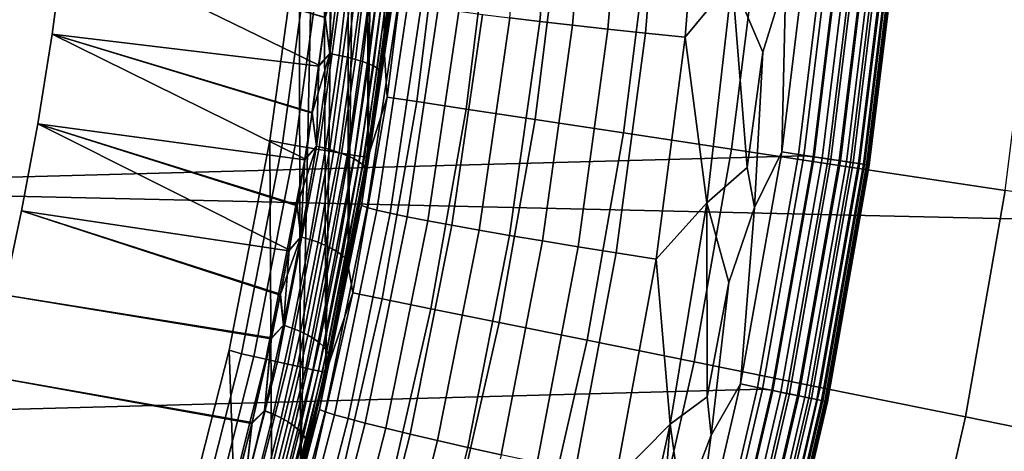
# Model space of a CAD drawing. Header units: metres. Extents: x -28 to 70, y -218 to 28.
# Tile 297 of 463: x 10.78 to 13.76, y -2.86 to -1.56. Entities that reach past the tile are written whole.
import ezdxf

# ---------------------------------------------------------------- set-up
doc = ezdxf.new("R2010")
doc.units = ezdxf.units.M
doc.layers.add('solid_10_261_432_XXX', color=7, linetype='CONTINUOUS')

msp = doc.modelspace()

# ---------------------------------------------------------------- linework, layer by layer
at = {"layer": 'solid_10_261_432_XXX'}
for points in [[(11.7774, 2.300608, 194), (11.709555, -2.624184, 194), (11.7, 0, 194), (11.709555, 2.624184, 194)], [(11.7774, -2.300608, 194), (11.709555, -2.624184, 194), (11.7774, 2.300608, 194)], [(11.7774, -2.300608, 194), (11.7774, 2.300608, 194), (11.836341, 1.975086, 194)], [(11.836341, -1.975086, 194), (11.7774, -2.300608, 194), (11.836341, 1.975086, 194)], [(11.836341, -1.975086, 194), (11.836341, 1.975086, 194), (11.886267, 1.648235, 194)], [(11.886267, -1.648235, 194), (11.836341, -1.975086, 194), (11.886267, 1.648235, 194)], [(11.886267, -1.648235, 194), (11.886267, 1.648235, 194), (11.927167, 1.320114, 194)], [(11.927167, -1.320114, 194), (11.886267, -1.648235, 194), (11.927167, 1.320114, 194)], [(27.389296, -2.465067, -5), (-27.472309, -1.233766, -5), (-27.5, 0, -5), (27.472309, -1.233766, -5)], [(11.709555, -2.624184, 194), (11.632813, -2.945785, 194), (11.68234, -0.642568, 194), (11.7, 0, 194)], [(13.288708, -0.547936, 235.5), (-13.240109, -1.26075, 235.5), (-13.153289, -1.970026, 235.5), (13.2401, -1.260852, 235.5)], [(11.632813, -2.945785, 194), (11.629267, -1.284557, 194), (11.68234, -0.642568, 194)], [(12.413729, -0.914616, 225.122589), (12.356034, -1.564387, 225.121216), (12.265185, -1.553537, 225.021393), (12.323902, -0.908615, 225.024368)], [(12.511786, -0.920704, 225.212601), (12.455234, -1.575768, 225.212692), (12.356034, -1.564387, 225.121216), (12.413729, -0.914616, 225.122589)], [(12.617329, -0.926831, 225.293686), (12.562026, -1.587592, 225.295105), (12.455234, -1.575768, 225.212692), (12.511786, -0.920704, 225.212601)], [(12.72955, -0.932951, 225.365265), (12.675597, -1.599769, 225.367844), (12.562026, -1.587592, 225.295105), (12.617329, -0.926831, 225.293686)], [(12.847596, -0.939017, 225.426758), (12.79508, -1.612206, 225.430328), (12.675597, -1.599769, 225.367844), (12.72955, -0.932951, 225.365265)], [(12.936975, -1.440118, 225.480896), (12.79508, -1.612206, 225.430328), (12.847596, -0.939017, 225.426758)], [(11.895224, -1.792916, 179.490997), (11.969806, -1.19776, 179.490997), (11.927168, -1.320099, 181), (11.886265, -1.648243, 181)], [(11.984361, -1.806352, 177.966064), (12.059503, -1.206735, 177.966064), (11.969806, -1.19776, 179.490997), (11.895224, -1.792916, 179.490997)], [(12.133247, -1.828793, 176.445908), (12.209322, -1.221727, 176.445908), (12.059503, -1.206735, 177.966064), (11.984361, -1.806352, 177.966064)], [(27.251122, -3.691395, -5), (-27.389296, -2.465067, -5), (-27.472309, -1.233766, -5), (27.389296, -2.465067, -5)], [(12.341647, -1.860204, 174.932922), (12.419029, -1.242711, 174.932922), (12.209322, -1.221727, 176.445908), (12.133247, -1.828793, 176.445908)], [(12.609233, -1.900536, 173.429489), (12.688293, -1.269655, 173.429489), (12.419029, -1.242711, 174.932922), (12.341647, -1.860204, 174.932922)], [(13.2401, -1.260852, 235.5), (-13.153289, -1.970026, 235.5), (-13.028501, -2.673606, 235.5), (13.153274, -1.970128, 235.5)], [(12.935584, -1.949726, 171.937958), (13.016689, -1.302516, 171.937958), (12.688293, -1.269655, 173.429489), (12.609233, -1.900536, 173.429489)], [(13.09933, -1.43242, 225.532532), (13.173091, -1.252722, 225.557358), (13.086805, -1.958355, 225.557358)], [(13.224568, -1.257617, 225.588638), (13.137946, -1.966007, 225.588638), (13.086805, -1.958355, 225.557358), (13.173091, -1.252722, 225.557358)], [(13.271911, -1.262119, 225.625946), (13.184978, -1.973045, 225.625946), (13.137946, -1.966007, 225.588638), (13.224568, -1.257617, 225.588638)], [(13.268555, -1.2618, 235.497971), (13.2401, -1.260852, 235.5), (13.153274, -1.970128, 235.5), (13.181646, -1.972546, 235.497971)], [(13.209251, -1.976677, 235.491898), (13.296342, -1.264442, 235.491898), (13.268555, -1.2618, 235.497971), (13.181646, -1.972546, 235.497971)], [(13.314427, -1.266162, 225.668716), (13.227216, -1.979365, 225.668716), (13.184978, -1.973045, 225.625946), (13.271911, -1.262119, 225.625946)], [(13.296342, -1.264442, 235.491898), (13.209251, -1.976677, 235.491898), (13.235721, -1.980638, 235.481918), (13.322985, -1.266976, 235.481918)], [(13.351496, -1.269687, 225.716309), (13.264043, -1.984876, 225.716309), (13.227216, -1.979365, 225.668716), (13.314427, -1.266162, 225.668716)], [(13.322985, -1.266976, 235.481918), (13.235721, -1.980638, 235.481918), (13.260512, -1.984348, 235.468231), (13.34794, -1.269349, 235.468231)], [(13.34794, -1.269349, 235.468231), (13.260512, -1.984348, 235.468231), (13.283123, -1.987731, 235.451111), (13.3707, -1.271513, 235.451111)], [(13.382576, -1.272643, 225.768066), (13.294919, -1.989497, 225.768066), (13.264043, -1.984876, 225.716309), (13.351496, -1.269687, 225.716309)], [(13.3707, -1.271513, 235.451111), (13.283123, -1.987731, 235.451111), (13.30309, -1.990719, 235.430893), (13.3908, -1.273425, 235.430893)], [(13.407213, -1.274986, 225.823212), (13.319395, -1.993159, 225.823212), (13.294919, -1.989497, 225.768066), (13.382576, -1.272643, 225.768066)], [(13.3908, -1.273425, 235.430893), (13.30309, -1.990719, 235.430893), (13.320006, -1.993251, 235.40802), (13.407827, -1.275044, 235.40802)], [(13.425048, -1.276682, 225.880936), (13.337112, -1.995811, 225.880936), (13.319395, -1.993159, 225.823212), (13.407213, -1.274986, 225.823212)], [(13.407827, -1.275044, 235.40802), (13.320006, -1.993251, 235.40802), (13.333528, -1.995274, 235.382935), (13.421438, -1.276338, 235.38295)], [(13.421438, -1.276338, 235.38295), (13.333528, -1.995274, 235.382935), (13.343377, -1.996748, 235.356171), (13.431354, -1.277281, 235.356171)], [(13.435818, -1.277706, 225.940384), (13.347812, -1.997412, 225.940384), (13.337112, -1.995811, 225.880936), (13.425048, -1.276682, 225.880936)], [(13.431354, -1.277281, 235.356171), (13.343377, -1.996748, 235.356171), (13.349355, -1.997643, 235.328247), (13.437371, -1.277853, 235.328262)], [(13.347812, -1.997412, 225.940384), (13.435818, -1.277706, 225.940384), (13.439367, -1.278044, 226), (13.351338, -1.99794, 226)], [(13.437371, -1.277853, 235.328262), (13.349355, -1.997643, 235.328247), (13.351338, -1.99794, 235.300003), (13.439367, -1.278044, 235.300003)], [(13.439367, -1.278044, 235.300003), (13.351338, -1.99794, 235.300003), (13.351338, -1.99794, 226), (13.439367, -1.278044, 226)], [(11.629267, -1.284557, 194), (11.540821, -1.923384, 194), (11.579051, -1.932202, 193.997437), (11.667909, -1.291404, 193.997437)], [(11.632813, -2.945785, 194), (11.547218, -3.265219, 194), (11.540821, -1.923384, 194), (11.629267, -1.284557, 194)], [(11.617051, -1.938543, 193.989761), (11.706202, -1.295642, 193.989761), (11.667909, -1.291404, 193.997437), (11.579051, -1.932202, 193.997437)], [(11.653738, -1.944665, 193.977127), (11.743169, -1.299734, 193.977127), (11.706202, -1.295642, 193.989761), (11.617051, -1.938543, 193.989761)], [(11.688482, -1.950463, 193.959747), (11.77818, -1.303609, 193.959747), (11.743169, -1.299734, 193.977127), (11.653738, -1.944665, 193.977127)], [(11.720688, -1.955837, 193.937912), (11.810633, -1.307201, 193.937912), (11.77818, -1.303609, 193.959747), (11.688482, -1.950463, 193.959747)], [(11.749803, -1.960695, 193.911987), (11.839972, -1.310448, 193.911987), (11.810633, -1.307201, 193.937912), (11.720688, -1.955837, 193.937912)], [(13.320186, -2.007695, 170.460709), (13.403703, -1.341243, 170.460709), (13.016689, -1.302516, 171.937958), (12.935584, -1.949726, 171.937958)], [(12.936975, -1.440118, 225.480896), (13.067022, -1.307724, 225.517822), (13.09933, -1.43242, 225.532532), (13.029618, -1.657104, 225.518448)], [(10.882676, -1.602313, 209.395615), (10.920201, -1.32257, 209.33255), (10.920201, -1.322573, 217.66745), (10.882675, -1.602318, 217.604385)], [(11.688976, -1.696111, 217.664703), (11.668664, -1.838755, 217.634262), (10.882675, -1.602318, 217.604385), (10.920201, -1.322573, 217.66745)], [(11.707277, -1.55394, 209.30983), (10.920201, -1.32257, 209.33255), (10.882676, -1.602313, 209.395615), (11.688637, -1.698879, 209.335846)], [(11.707601, -1.55144, 217.690567), (11.688976, -1.696111, 217.664703), (10.920201, -1.322573, 217.66745)], [(11.775329, -1.964955, 193.882446), (11.865693, -1.313295, 193.882446), (11.839972, -1.310448, 193.911987), (11.749803, -1.960695, 193.911987)], [(11.796827, -1.968542, 193.849762), (11.887356, -1.315692, 193.849762), (11.865693, -1.313295, 193.882446), (11.775329, -1.964955, 193.882446)], [(11.81393, -1.971396, 193.814514), (11.90459, -1.3176, 193.814514), (11.887356, -1.315692, 193.849762), (11.796827, -1.968542, 193.849762)], [(11.826343, -1.973468, 193.777298), (11.917099, -1.318984, 193.777298), (11.90459, -1.3176, 193.814514), (11.81393, -1.971396, 193.814514)], [(11.833855, -1.974721, 193.73877), (11.924668, -1.319822, 193.73877), (11.917099, -1.318984, 193.777298), (11.826343, -1.973468, 193.777298)], [(11.924668, -1.319822, 193.73877), (11.833855, -1.974721, 193.73877), (11.836336, -1.975134, 193.699997), (11.927168, -1.320098, 193.699997)], [(11.886265, -1.648243, 181), (11.927168, -1.320099, 181), (11.927168, -1.320098, 193.699997), (11.836336, -1.975134, 193.699997)], [(11.912399, -1.447324, 209.089279), (11.892694, -1.601191, 209.111084), (11.886267, -1.648235, 194), (11.927167, -1.320114, 194)], [(13.762432, -2.074353, 169.000046), (13.848722, -1.385774, 169.000046), (13.403703, -1.341243, 170.460709), (13.320186, -2.007695, 170.460709)], [(11.755816, -1.377604, 209.281219), (11.707277, -1.55394, 209.30983), (11.722226, -1.661431, 209.324219)], [(11.722214, -1.661356, 217.675766), (11.724437, -1.40481, 217.711838), (11.755882, -1.377595, 217.718842)], [(11.722214, -1.661356, 217.675766), (11.755882, -1.377595, 217.718842), (11.783523, -1.381773, 217.726074), (11.749549, -1.666734, 217.683334)], [(11.755816, -1.377604, 209.281219), (11.722226, -1.661431, 209.324219), (11.749562, -1.666811, 209.31665), (11.783455, -1.381783, 209.274002)], [(11.749549, -1.666734, 217.683334), (11.783523, -1.381773, 217.726074), (11.809777, -1.386265, 217.737213), (11.775397, -1.672622, 217.694778)], [(11.783455, -1.381783, 209.274002), (11.749562, -1.666811, 209.31665), (11.775412, -1.672701, 209.305206), (11.809709, -1.386276, 209.262848)], [(11.775397, -1.672622, 217.694778), (11.809777, -1.386265, 217.737213), (11.834098, -1.390977, 217.752045), (11.799218, -1.678896, 217.709839)], [(11.809709, -1.386276, 209.262848), (11.775412, -1.672701, 209.305206), (11.799233, -1.678976, 209.290146), (11.834028, -1.390989, 209.248016)], [(11.799218, -1.678896, 217.709839), (11.834098, -1.390977, 217.752045), (11.855979, -1.395811, 217.770248), (11.820517, -1.685426, 217.72821)], [(11.834028, -1.390989, 209.248016), (11.799233, -1.678976, 209.290146), (11.820533, -1.685507, 209.27179), (11.855908, -1.395824, 209.229813)], [(11.820517, -1.685426, 217.72821), (11.855979, -1.395811, 217.770248), (11.874964, -1.400666, 217.791458), (11.838849, -1.692075, 217.749496)], [(11.855908, -1.395824, 209.229813), (11.820533, -1.685507, 209.27179), (11.838865, -1.692157, 209.250488), (11.874892, -1.40068, 209.208618)], [(11.722214, -1.661356, 217.675766), (11.707601, -1.55144, 217.690567), (11.724437, -1.40481, 217.711838)], [(11.838849, -1.692075, 217.749496), (11.874964, -1.400666, 217.791458), (11.890656, -1.405441, 217.815216), (11.853831, -1.698705, 217.77327)], [(11.874892, -1.40068, 209.208618), (11.838865, -1.692157, 209.250488), (11.853848, -1.698788, 209.226715), (11.890585, -1.405456, 209.184845)], [(11.853831, -1.698705, 217.77327), (11.890656, -1.405441, 217.815216), (11.902731, -1.410037, 217.841034), (11.865153, -1.705177, 217.799026)], [(11.890585, -1.405456, 209.184845), (11.853848, -1.698788, 209.226715), (11.86517, -1.705261, 209.200958), (11.902658, -1.410052, 209.159027)], [(11.865153, -1.705177, 217.799026), (11.902731, -1.410037, 217.841034), (11.910934, -1.414358, 217.868378), (11.872578, -1.711358, 217.826233)], [(11.902658, -1.410052, 209.159027), (11.86517, -1.705261, 209.200958), (11.872596, -1.711442, 209.173752), (11.910861, -1.414374, 209.131683)], [(11.872578, -1.711358, 217.826233), (11.910934, -1.414358, 217.868378), (11.915096, -1.418314, 217.896683), (11.875951, -1.717117, 217.854324)], [(11.910861, -1.414374, 209.131683), (11.872596, -1.711442, 209.173752), (11.875968, -1.717202, 209.14566), (11.915023, -1.418329, 209.103394)], [(11.875951, -1.717117, 217.854324), (11.915096, -1.418314, 217.896683), (11.893237, -1.597156, 217.889572)], [(11.915023, -1.418329, 209.103394), (11.875968, -1.717202, 209.14566), (11.912399, -1.447324, 209.089279)], [(11.915096, -1.418314, 217.896683), (11.912862, -1.443512, 217.91127), (11.893237, -1.597156, 217.889572)], [(11.912862, -1.443512, 217.91127), (11.899628, -1.548827, 224.022293), (11.852671, -1.87462, 224.012482), (11.893237, -1.597156, 217.889572)], [(11.875968, -1.717202, 209.14566), (11.892694, -1.601191, 209.111084), (11.912399, -1.447324, 209.089279)], [(12.936975, -1.440118, 225.480896), (12.860824, -2.111989, 225.485397), (12.79508, -1.612206, 225.430328)], [(12.936975, -1.440118, 225.480896), (12.982845, -2.005384, 225.519089), (12.860824, -2.111989, 225.485397)], [(12.936975, -1.440118, 225.480896), (13.029618, -1.657104, 225.518448), (12.982845, -2.005384, 225.519089)], [(13.029618, -1.657104, 225.518448), (13.09933, -1.43242, 225.532532), (13.086805, -1.958355, 225.557358), (13.004814, -2.125814, 225.532532)], [(11.911986, -1.498719, 224.159042), (11.817307, -2.120159, 224.142487), (11.852671, -1.87462, 224.012482), (11.899628, -1.548827, 224.022293)], [(11.929152, -1.503842, 224.293259), (11.834461, -2.126216, 224.278854), (11.817307, -2.120159, 224.142487), (11.911986, -1.498719, 224.159042)], [(11.957922, -1.509958, 224.425446), (11.863335, -2.1339, 224.413147), (11.834461, -2.126216, 224.278854), (11.929152, -1.503842, 224.293259)], [(11.998078, -1.517018, 224.554581), (11.903709, -2.143153, 224.544342), (11.863335, -2.1339, 224.413147), (11.957922, -1.509958, 224.425446)], [(12.049314, -1.52497, 224.679672), (11.955276, -2.153904, 224.671432), (11.903709, -2.143153, 224.544342), (11.998078, -1.517018, 224.554581)], [(12.111238, -1.533753, 224.799774), (12.017643, -2.166071, 224.793457), (11.955276, -2.153904, 224.671432), (12.049314, -1.52497, 224.679672)], [(12.183378, -1.5433, 224.913971), (12.090334, -2.179561, 224.909485), (12.017643, -2.166071, 224.793457), (12.111238, -1.533753, 224.799774)], [(12.265185, -1.553537, 225.021393), (12.172794, -2.194271, 225.018616), (12.090334, -2.179561, 224.909485), (12.183378, -1.5433, 224.913971)], [(11.722226, -1.661431, 209.324219), (11.707277, -1.55394, 209.30983), (11.688637, -1.698879, 209.335846)], [(11.722214, -1.661356, 217.675766), (11.688976, -1.696111, 217.664703), (11.707601, -1.55144, 217.690567)], [(12.356034, -1.564387, 225.121216), (12.264395, -2.21009, 225.120041), (12.172794, -2.194271, 225.018616), (12.265185, -1.553537, 225.021393)], [(12.455234, -1.575768, 225.212692), (12.364438, -2.226897, 225.212967), (12.264395, -2.21009, 225.120041), (12.356034, -1.564387, 225.121216)], [(12.562026, -1.587592, 225.295105), (12.47216, -2.244562, 225.296692), (12.364438, -2.226897, 225.212967), (12.455234, -1.575768, 225.212692)], [(10.839271, -1.873548, 209.475891), (10.882676, -1.602313, 209.395615), (10.882675, -1.602318, 217.604385), (10.83927, -1.873553, 217.524109)], [(11.646774, -1.979318, 217.599289), (11.623394, -2.117714, 217.559845), (10.83927, -1.873553, 217.524109), (10.882675, -1.602318, 217.604385)], [(11.668279, -1.841698, 209.366409), (10.882676, -1.602313, 209.395615), (10.839271, -1.873548, 209.475891), (11.646328, -1.982356, 209.401505)], [(11.668664, -1.838755, 217.634262), (11.646774, -1.979318, 217.599289), (10.882675, -1.602318, 217.604385)], [(11.668279, -1.841698, 209.366409), (11.688637, -1.698879, 209.335846), (10.882676, -1.602313, 209.395615)], [(11.875951, -1.717117, 217.854324), (11.893237, -1.597156, 217.889572), (11.852671, -1.87462, 224.012482), (11.871863, -1.748958, 217.863083)], [(11.875968, -1.717202, 209.14566), (11.871261, -1.753047, 209.137665), (11.886267, -1.648235, 194), (11.892694, -1.601191, 209.111084)], [(12.675597, -1.599769, 225.367844), (12.58674, -2.262953, 225.37059), (12.47216, -2.244562, 225.296692), (12.562026, -1.587592, 225.295105)], [(12.79508, -1.612206, 225.430328), (12.707304, -2.281928, 225.434082), (12.58674, -2.262953, 225.37059), (12.675597, -1.599769, 225.367844)], [(12.860824, -2.111989, 225.485397), (12.707304, -2.281928, 225.434082), (12.79508, -1.612206, 225.430328)], [(11.722226, -1.661431, 209.324219), (11.688637, -1.698879, 209.335846), (11.668279, -1.841698, 209.366409)], [(11.722226, -1.661431, 209.324219), (11.668279, -1.841698, 209.366409), (11.681644, -1.940835, 209.385391)], [(11.681611, -1.940724, 217.614594), (11.688976, -1.696111, 217.664703), (11.722214, -1.661356, 217.675766)], [(11.681611, -1.940724, 217.614594), (11.722214, -1.661356, 217.675766), (11.749549, -1.666734, 217.683334), (11.708612, -1.947323, 217.622391)], [(11.722226, -1.661431, 209.324219), (11.681644, -1.940835, 209.385391), (11.708647, -1.947435, 209.377579), (11.749562, -1.666811, 209.31665)], [(11.836335, -1.975135, 181), (11.886265, -1.648243, 181), (11.836336, -1.975134, 193.699997)], [(11.895224, -1.792916, 179.490997), (11.886265, -1.648243, 181), (11.836335, -1.975135, 181)], [(11.871261, -1.753047, 209.137665), (11.848186, -1.902762, 209.168961), (11.836341, -1.975086, 194), (11.886267, -1.648235, 194)], [(12.982845, -2.005384, 225.519089), (13.029618, -1.657104, 225.518448), (13.004814, -2.125814, 225.532532)], [(11.708612, -1.947323, 217.622391), (11.749549, -1.666734, 217.683334), (11.775397, -1.672622, 217.694778), (11.734026, -1.954624, 217.633987)], [(11.749562, -1.666811, 209.31665), (11.708647, -1.947435, 209.377579), (11.734061, -1.954737, 209.365997), (11.775412, -1.672701, 209.305206)], [(11.734026, -1.954624, 217.633987), (11.775397, -1.672622, 217.694778), (11.799218, -1.678896, 217.709839), (11.757322, -1.962475, 217.649124)], [(11.775412, -1.672701, 209.305206), (11.734061, -1.954737, 209.365997), (11.757359, -1.962589, 209.350861), (11.799233, -1.678976, 209.290146)], [(11.757322, -1.962475, 217.649124), (11.799218, -1.678896, 217.709839), (11.820517, -1.685426, 217.72821), (11.778016, -1.970713, 217.667496)], [(11.799233, -1.678976, 209.290146), (11.757359, -1.962589, 209.350861), (11.778053, -1.970828, 209.332489), (11.820533, -1.685507, 209.27179)], [(11.778016, -1.970713, 217.667496), (11.820517, -1.685426, 217.72821), (11.838849, -1.692075, 217.749496), (11.795674, -1.979166, 217.688705)], [(11.820533, -1.685507, 209.27179), (11.778053, -1.970828, 209.332489), (11.795712, -1.979282, 209.311264), (11.838865, -1.692157, 209.250488)], [(11.795674, -1.979166, 217.688705), (11.838849, -1.692075, 217.749496), (11.853831, -1.698705, 217.77327), (11.809932, -1.987657, 217.712341)], [(11.838865, -1.692157, 209.250488), (11.795712, -1.979282, 209.311264), (11.80997, -1.987774, 209.287643), (11.853848, -1.698788, 209.226715)], [(11.681611, -1.940724, 217.614594), (11.668664, -1.838755, 217.634262), (11.688976, -1.696111, 217.664703)], [(11.809932, -1.987657, 217.712341), (11.853831, -1.698705, 217.77327), (11.865153, -1.705177, 217.799026), (11.820489, -1.99601, 217.737885)], [(11.853848, -1.698788, 209.226715), (11.80997, -1.987774, 209.287643), (11.820528, -1.996127, 209.2621), (11.86517, -1.705261, 209.200958)], [(11.820489, -1.99601, 217.737885), (11.865153, -1.705177, 217.799026), (11.872578, -1.711358, 217.826233), (11.827127, -2.00405, 217.764801)], [(11.86517, -1.705261, 209.200958), (11.820528, -1.996127, 209.2621), (11.827167, -2.004169, 209.235184), (11.872596, -1.711442, 209.173752)], [(11.827127, -2.00405, 217.764801), (11.872578, -1.711358, 217.826233), (11.875951, -1.717117, 217.854324), (11.829708, -2.011611, 217.792542)], [(11.872596, -1.711442, 209.173752), (11.827167, -2.004169, 209.235184), (11.829746, -2.011729, 209.207428), (11.875968, -1.717202, 209.14566)], [(11.829708, -2.011611, 217.792542), (11.875951, -1.717117, 217.854324), (11.848837, -1.898699, 217.831894)], [(11.875968, -1.717202, 209.14566), (11.829746, -2.011729, 209.207428), (11.871261, -1.753047, 209.137665)], [(11.875951, -1.717117, 217.854324), (11.871863, -1.748958, 217.863083), (11.848837, -1.898699, 217.831894)], [(11.871863, -1.748958, 217.863083), (11.852671, -1.87462, 224.012482), (11.796796, -2.199001, 224.002731), (11.848837, -1.898699, 217.831894)], [(11.829746, -2.011729, 209.207428), (11.848186, -1.902762, 209.168961), (11.871261, -1.753047, 209.137665)], [(11.791067, -2.383616, 179.490997), (11.895224, -1.792916, 179.490997), (11.836335, -1.975135, 181), (11.777418, -2.300528, 181)], [(11.879424, -2.401477, 177.966064), (11.984361, -1.806352, 177.966064), (11.895224, -1.792916, 179.490997), (11.791067, -2.383616, 179.490997)], [(12.027007, -2.431312, 176.445908), (12.133247, -1.828793, 176.445908), (11.984361, -1.806352, 177.966064), (11.879424, -2.401477, 177.966064)], [(11.681644, -1.940835, 209.385391), (11.668279, -1.841698, 209.366409), (11.646328, -1.982356, 209.401505)], [(11.681611, -1.940724, 217.614594), (11.646774, -1.979318, 217.599289), (11.668664, -1.838755, 217.634262)], [(12.233582, -2.473072, 174.932922), (12.341647, -1.860204, 174.932922), (12.133247, -1.828793, 176.445908), (12.027007, -2.431312, 176.445908)], [(10.790638, -2.135906, 209.57312), (10.839271, -1.873548, 209.475891), (10.83927, -1.873553, 217.524109), (10.790637, -2.135913, 217.42688)], [(11.598613, -2.253875, 217.515945), (11.572516, -2.387742, 217.467636), (10.790637, -2.135913, 217.42688), (10.83927, -1.873553, 217.524109)], [(11.622876, -2.120787, 209.441086), (10.839271, -1.873548, 209.475891), (10.790638, -2.135906, 209.57312), (11.598023, -2.256947, 209.485107)], [(11.623394, -2.117714, 217.559845), (11.598613, -2.253875, 217.515945), (10.83927, -1.873553, 217.524109)], [(11.622876, -2.120787, 209.441086), (11.646328, -1.982356, 209.401505), (10.839271, -1.873548, 209.475891)], [(12.498825, -2.526692, 173.429489), (12.609233, -1.900536, 173.429489), (12.341647, -1.860204, 174.932922), (12.233582, -2.473072, 174.932922)], [(11.848186, -1.902762, 209.168961), (11.823557, -2.050245, 209.204895), (11.7774, -2.300608, 194), (11.836341, -1.975086, 194)], [(11.817307, -2.120159, 224.142487), (11.796796, -2.199001, 224.002731), (11.852671, -1.87462, 224.012482)], [(11.829708, -2.011611, 217.792542), (11.848837, -1.898699, 217.831894), (11.796796, -2.199001, 224.002731), (11.824254, -2.046221, 217.796112)], [(11.829746, -2.011729, 209.207428), (11.823557, -2.050245, 209.204895), (11.848186, -1.902762, 209.168961)], [(12.822318, -2.592088, 171.937958), (12.935584, -1.949726, 171.937958), (12.609233, -1.900536, 173.429489), (12.498825, -2.526692, 173.429489)], [(11.540821, -1.923384, 194), (11.417285, -2.55648, 194), (11.455028, -2.567132, 193.997437), (11.579051, -1.932202, 193.997437)], [(11.547218, -3.265219, 194), (11.452841, -3.58224, 194), (11.417285, -2.55648, 194), (11.540821, -1.923384, 194)], [(11.492621, -2.575557, 193.989761), (11.617051, -1.938543, 193.989761), (11.579051, -1.932202, 193.997437), (11.455028, -2.567132, 193.997437)], [(11.528914, -2.58369, 193.977127), (11.653738, -1.944665, 193.977127), (11.617051, -1.938543, 193.989761), (11.492621, -2.575557, 193.989761)], [(11.563287, -2.591393, 193.959747), (11.688482, -1.950463, 193.959747), (11.653738, -1.944665, 193.977127), (11.528914, -2.58369, 193.977127)], [(11.595147, -2.598533, 193.937912), (11.720688, -1.955837, 193.937912), (11.688482, -1.950463, 193.959747), (11.563287, -2.591393, 193.959747)], [(11.623951, -2.604988, 193.911987), (11.749803, -1.960695, 193.911987), (11.720688, -1.955837, 193.937912), (11.595147, -2.598533, 193.937912)], [(11.681644, -1.940835, 209.385391), (11.646328, -1.982356, 209.401505), (11.622876, -2.120787, 209.441086)], [(11.681644, -1.940835, 209.385391), (11.622876, -2.120787, 209.441086), (11.634693, -2.214475, 209.464706)], [(11.649203, -2.610647, 193.882446), (11.775329, -1.964955, 193.882446), (11.749803, -1.960695, 193.911987), (11.623951, -2.604988, 193.911987)], [(11.681644, -1.940835, 209.385391), (11.634693, -2.214475, 209.464706), (11.66134, -2.222292, 209.456802), (11.708647, -1.947435, 209.377579)], [(11.634713, -2.214355, 217.535339), (11.646774, -1.979318, 217.599289), (11.681611, -1.940724, 217.614594)], [(11.634713, -2.214355, 217.535339), (11.681611, -1.940724, 217.614594), (11.708612, -1.947323, 217.622391), (11.66136, -2.222171, 217.543243)], [(11.708647, -1.947435, 209.377579), (11.66134, -2.222292, 209.456802), (11.6863, -2.231003, 209.445206), (11.734061, -1.954737, 209.365997)], [(11.66136, -2.222171, 217.543243), (11.708612, -1.947323, 217.622391), (11.734026, -1.954624, 217.633987), (11.68632, -2.230881, 217.55484)], [(11.734061, -1.954737, 209.365997), (11.6863, -2.231003, 209.445206), (11.709054, -2.240425, 209.430145), (11.757359, -1.962589, 209.350861)], [(11.68632, -2.230881, 217.55484), (11.734026, -1.954624, 217.633987), (11.757322, -1.962475, 217.649124), (11.709075, -2.240303, 217.569901)], [(11.757359, -1.962589, 209.350861), (11.709054, -2.240425, 209.430145), (11.729128, -2.250363, 209.411926), (11.778053, -1.970828, 209.332489)], [(11.709075, -2.240303, 217.569901), (11.757322, -1.962475, 217.649124), (11.778016, -1.970713, 217.667496), (11.72915, -2.25024, 217.58812)], [(13.203552, -2.669156, 170.460709), (13.320186, -2.007695, 170.460709), (12.935584, -1.949726, 171.937958), (12.822318, -2.592088, 171.937958)], [(13.004814, -2.125814, 225.532532), (13.086805, -1.958355, 225.557358), (12.96275, -2.658335, 225.557358)], [(13.137946, -1.966007, 225.588638), (13.013406, -2.668723, 225.588638), (12.96275, -2.658335, 225.557358), (13.086805, -1.958355, 225.557358)], [(13.153274, -1.970128, 235.5), (-13.028501, -2.673606, 235.5), (-12.866096, -3.369506, 235.5), (13.02848, -2.673708, 235.5)], [(11.634713, -2.214355, 217.535339), (11.623394, -2.117714, 217.559845), (11.646774, -1.979318, 217.599289)], [(11.670471, -2.615414, 193.849762), (11.796827, -1.968542, 193.849762), (11.775329, -1.964955, 193.882446), (11.649203, -2.610647, 193.882446)], [(11.68739, -2.619205, 193.814514), (11.81393, -1.971396, 193.814514), (11.796827, -1.968542, 193.849762), (11.670471, -2.615414, 193.849762)], [(11.699671, -2.621958, 193.777298), (11.826343, -1.973468, 193.777298), (11.81393, -1.971396, 193.814514), (11.68739, -2.619205, 193.814514)], [(11.707102, -2.623623, 193.73877), (11.833855, -1.974721, 193.73877), (11.826343, -1.973468, 193.777298), (11.699671, -2.621958, 193.777298)], [(11.833855, -1.974721, 193.73877), (11.707102, -2.623623, 193.73877), (11.709557, -2.624172, 193.699997), (11.836336, -1.975134, 193.699997)], [(11.777418, -2.300528, 181), (11.836335, -1.975135, 181), (11.836336, -1.975134, 193.699997), (11.709557, -2.624172, 193.699997)], [(11.778053, -1.970828, 209.332489), (11.729128, -2.250363, 209.411926), (11.746103, -2.260609, 209.390945), (11.795712, -1.979282, 209.311264)], [(11.72915, -2.25024, 217.58812), (11.778016, -1.970713, 217.667496), (11.795674, -1.979166, 217.688705), (11.746126, -2.260486, 217.6091)], [(11.795712, -1.979282, 209.311264), (11.746103, -2.260609, 209.390945), (11.759626, -2.27095, 209.36763), (11.80997, -1.987774, 209.287643)], [(11.746126, -2.260486, 217.6091), (11.795674, -1.979166, 217.688705), (11.809932, -1.987657, 217.712341), (11.759649, -2.270826, 217.632431)], [(11.80997, -1.987774, 209.287643), (11.759626, -2.27095, 209.36763), (11.769416, -2.281171, 209.342468), (11.820528, -1.996127, 209.2621)], [(11.759649, -2.270826, 217.632431), (11.809932, -1.987657, 217.712341), (11.820489, -1.99601, 217.737885), (11.769439, -2.281046, 217.657593)], [(13.184978, -1.973045, 225.625946), (13.059992, -2.678276, 225.625946), (13.013406, -2.668723, 225.588638), (13.137946, -1.966007, 225.588638)], [(13.181646, -1.972546, 235.497971), (13.153274, -1.970128, 235.5), (13.02848, -2.673708, 235.5), (13.056695, -2.6776, 235.497971)], [(13.084038, -2.683208, 235.491898), (13.209251, -1.976677, 235.491898), (13.181646, -1.972546, 235.497971), (13.056695, -2.6776, 235.497971)], [(13.227216, -1.979365, 225.668716), (13.10183, -2.686856, 225.668716), (13.059992, -2.678276, 225.625946), (13.184978, -1.973045, 225.625946)], [(13.209251, -1.976677, 235.491898), (13.084038, -2.683208, 235.491898), (13.110255, -2.688584, 235.481918), (13.235721, -1.980638, 235.481918)], [(13.264043, -1.984876, 225.716309), (13.138307, -2.694337, 225.716309), (13.10183, -2.686856, 225.668716), (13.227216, -1.979365, 225.668716)], [(13.235721, -1.980638, 235.481918), (13.110255, -2.688584, 235.481918), (13.134812, -2.69362, 235.468231), (13.260512, -1.984348, 235.468231)], [(13.260512, -1.984348, 235.468231), (13.134812, -2.69362, 235.468231), (13.157208, -2.698213, 235.451096), (13.283123, -1.987731, 235.451111)], [(13.294919, -1.989497, 225.768066), (13.168891, -2.700609, 225.768066), (13.138307, -2.694337, 225.716309), (13.264043, -1.984876, 225.716309)], [(13.283123, -1.987731, 235.451111), (13.157208, -2.698213, 235.451096), (13.176986, -2.702269, 235.430893), (13.30309, -1.990719, 235.430893)], [(13.319395, -1.993159, 225.823212), (13.193134, -2.70558, 225.823212), (13.168891, -2.700609, 225.768066), (13.294919, -1.989497, 225.768066)], [(13.30309, -1.990719, 235.430893), (13.176986, -2.702269, 235.430893), (13.193742, -2.705705, 235.40802), (13.320006, -1.993251, 235.40802)], [(11.820528, -1.996127, 209.2621), (11.769416, -2.281171, 209.342468), (11.775266, -2.291058, 209.315979), (11.827167, -2.004169, 209.235184)], [(11.769439, -2.281046, 217.657593), (11.820489, -1.99601, 217.737885), (11.827127, -2.00405, 217.764801), (11.77529, -2.290932, 217.684082)], [(11.827167, -2.004169, 209.235184), (11.775266, -2.291058, 209.315979), (11.777057, -2.300405, 209.288712), (11.829746, -2.011729, 209.207428)], [(11.77529, -2.290932, 217.684082), (11.827127, -2.00405, 217.764801), (11.829708, -2.011611, 217.792542), (11.777081, -2.300279, 217.711334)], [(11.829746, -2.011729, 209.207428), (11.777057, -2.300405, 209.288712), (11.823557, -2.050245, 209.204895)], [(11.777081, -2.300279, 217.711334), (11.829708, -2.011611, 217.792542), (11.824254, -2.046221, 217.796112)], [(12.860824, -2.111989, 225.485397), (12.982845, -2.005384, 225.519089), (13.004814, -2.125814, 225.532532), (12.926734, -2.352314, 225.519714)], [(13.337112, -1.995811, 225.880936), (13.210684, -2.709179, 225.880936), (13.193134, -2.70558, 225.823212), (13.319395, -1.993159, 225.823212)], [(13.320006, -1.993251, 235.40802), (13.193742, -2.705705, 235.40802), (13.207134, -2.708452, 235.382935), (13.333528, -1.995274, 235.382935)], [(13.641927, -2.757775, 169.000046), (13.762432, -2.074353, 169.000046), (13.320186, -2.007695, 170.460709), (13.203552, -2.669156, 170.460709)], [(13.333528, -1.995274, 235.382935), (13.207134, -2.708452, 235.382935), (13.21689, -2.710452, 235.356171), (13.343377, -1.996748, 235.356171)], [(13.347812, -1.997412, 225.940384), (13.221282, -2.711353, 225.940384), (13.210684, -2.709179, 225.880936), (13.337112, -1.995811, 225.880936)], [(13.343377, -1.996748, 235.356171), (13.21689, -2.710452, 235.356171), (13.222811, -2.711666, 235.328247), (13.349355, -1.997643, 235.328247)], [(13.221282, -2.711353, 225.940384), (13.347812, -1.997412, 225.940384), (13.351338, -1.99794, 226), (13.224775, -2.71207, 226)], [(13.349355, -1.997643, 235.328247), (13.222811, -2.711666, 235.328247), (13.224775, -2.71207, 235.300003), (13.351338, -1.99794, 235.300003)], [(13.351338, -1.99794, 235.300003), (13.224775, -2.71207, 235.300003), (13.224775, -2.71207, 226), (13.351338, -1.99794, 226)], [(11.824254, -2.046221, 217.796112), (11.796796, -2.199001, 224.002731), (11.732046, -2.521725, 223.993073), (11.770783, -2.334237, 217.710938)], [(11.777057, -2.300405, 209.288712), (11.769987, -2.338248, 209.290405), (11.7774, -2.300608, 194), (11.823557, -2.050245, 209.204895)], [(11.777081, -2.300279, 217.711334), (11.824254, -2.046221, 217.796112), (11.770783, -2.334237, 217.710938)], [(14.136751, -2.857806, 167.558289), (14.261628, -2.149595, 167.558289), (13.762432, -2.074353, 169.000046), (13.641927, -2.757775, 169.000046)], [(10.737432, -2.389062, 209.687134), (10.790638, -2.135906, 209.57312), (10.790637, -2.135913, 217.42688), (10.73743, -2.389069, 217.312851)], [(11.572516, -2.387742, 217.467636), (11.545175, -2.51924, 217.414948), (10.73743, -2.389069, 217.312851), (10.790637, -2.135913, 217.42688)], [(11.571861, -2.390822, 209.533539), (10.790638, -2.135906, 209.57312), (10.737432, -2.389062, 209.687134), (11.544466, -2.522348, 209.58638)], [(11.571861, -2.390822, 209.533539), (11.598023, -2.256947, 209.485107), (10.790638, -2.135906, 209.57312)], [(11.634693, -2.214475, 209.464706), (11.622876, -2.120787, 209.441086), (11.598023, -2.256947, 209.485107)], [(11.634713, -2.214355, 217.535339), (11.598613, -2.253875, 217.515945), (11.623394, -2.117714, 217.559845)], [(11.817307, -2.120159, 224.142487), (11.690343, -2.735319, 224.126236), (11.732046, -2.521725, 223.993073), (11.796796, -2.199001, 224.002731)], [(11.834461, -2.126216, 224.278854), (11.707432, -2.742315, 224.26474), (11.690343, -2.735319, 224.126236), (11.817307, -2.120159, 224.142487)], [(11.863335, -2.1339, 224.413147), (11.736321, -2.751588, 224.401123), (11.707432, -2.742315, 224.26474), (11.834461, -2.126216, 224.278854)], [(11.903709, -2.143153, 224.544342), (11.77679, -2.763068, 224.534363), (11.736321, -2.751588, 224.401123), (11.863335, -2.1339, 224.413147)], [(12.860824, -2.111989, 225.485397), (12.749773, -2.779304, 225.490021), (12.707304, -2.281928, 225.434082)], [(12.860824, -2.111989, 225.485397), (12.861324, -2.697645, 225.520355), (12.749773, -2.779304, 225.490021)], [(12.860824, -2.111989, 225.485397), (12.926734, -2.352314, 225.519714), (12.861324, -2.697645, 225.520355)], [(12.926734, -2.352314, 225.519714), (13.004814, -2.125814, 225.532532), (12.96275, -2.658335, 225.557358), (12.873621, -2.813213, 225.532532)], [(11.955276, -2.153904, 224.671432), (11.828529, -2.776668, 224.663437), (11.77679, -2.763068, 224.534363), (11.903709, -2.143153, 224.544342)], [(12.017643, -2.166071, 224.793457), (11.891147, -2.792283, 224.787369), (11.828529, -2.776668, 224.663437), (11.955276, -2.153904, 224.671432)], [(12.090334, -2.179561, 224.909485), (11.964162, -2.809795, 224.905197), (11.891147, -2.792283, 224.787369), (12.017643, -2.166071, 224.793457)], [(12.172794, -2.194271, 225.018616), (12.04702, -2.82907, 225.016037), (11.964162, -2.809795, 224.905197), (12.090334, -2.179561, 224.909485)], [(12.264395, -2.21009, 225.120041), (12.139088, -2.849961, 225.119034), (12.04702, -2.82907, 225.016037), (12.172794, -2.194271, 225.018616)], [(11.634693, -2.214475, 209.464706), (11.598023, -2.256947, 209.485107), (11.571861, -2.390822, 209.533539)], [(11.634693, -2.214475, 209.464706), (11.571861, -2.390822, 209.533539), (11.582089, -2.481031, 209.562073)], [(11.634693, -2.214475, 209.464706), (11.582089, -2.481031, 209.562073), (11.608367, -2.490041, 209.554199), (11.66134, -2.222292, 209.456802)], [(11.582157, -2.480903, 217.438034), (11.598613, -2.253875, 217.515945), (11.634713, -2.214355, 217.535339)], [(11.582157, -2.480903, 217.438034), (11.634713, -2.214355, 217.535339), (11.66136, -2.222171, 217.543243), (11.608436, -2.489912, 217.445908)], [(11.66134, -2.222292, 209.456802), (11.608367, -2.490041, 209.554199), (11.632862, -2.500132, 209.542725), (11.6863, -2.231003, 209.445206)], [(11.608436, -2.489912, 217.445908), (11.66136, -2.222171, 217.543243), (11.68632, -2.230881, 217.55484), (11.632934, -2.500003, 217.457367)], [(12.364438, -2.226897, 225.212967), (12.239664, -2.872309, 225.213409), (12.139088, -2.849961, 225.119034), (12.264395, -2.21009, 225.120041)], [(12.47216, -2.244562, 225.296692), (12.347981, -2.895943, 225.298447), (12.239664, -2.872309, 225.213409), (12.364438, -2.226897, 225.212967)], [(11.582157, -2.480903, 217.438034), (11.572516, -2.387742, 217.467636), (11.598613, -2.253875, 217.515945)], [(11.6863, -2.231003, 209.445206), (11.632862, -2.500132, 209.542725), (11.655066, -2.511096, 209.527878), (11.709054, -2.240425, 209.430145)], [(11.632934, -2.500003, 217.457367), (11.68632, -2.230881, 217.55484), (11.709075, -2.240303, 217.569901), (11.655139, -2.510966, 217.472214)], [(11.709054, -2.240425, 209.430145), (11.655066, -2.511096, 209.527878), (11.674515, -2.522702, 209.509979), (11.729128, -2.250363, 209.411926)], [(11.655139, -2.510966, 217.472214), (11.709075, -2.240303, 217.569901), (11.72915, -2.25024, 217.58812), (11.674589, -2.522572, 217.490128)], [(11.729128, -2.250363, 209.411926), (11.674515, -2.522702, 209.509979), (11.690804, -2.53471, 209.489395), (11.746103, -2.260609, 209.390945)], [(11.674589, -2.522572, 217.490128), (11.72915, -2.25024, 217.58812), (11.746126, -2.260486, 217.6091), (11.690879, -2.534579, 217.510712)], [(11.690879, -2.534579, 217.510712), (11.746126, -2.260486, 217.6091), (11.759649, -2.270826, 217.632431), (11.70367, -2.546737, 217.533569)], [(12.58674, -2.262953, 225.37059), (12.463215, -2.920683, 225.373489), (12.347981, -2.895943, 225.298447), (12.47216, -2.244562, 225.296692)], [(11.746103, -2.260609, 209.390945), (11.690804, -2.53471, 209.489395), (11.703592, -2.546869, 209.466537), (11.759626, -2.27095, 209.36763)], [(11.759626, -2.27095, 209.36763), (11.703592, -2.546869, 209.466537), (11.712616, -2.558926, 209.44191), (11.769416, -2.281171, 209.342468)], [(11.70367, -2.546737, 217.533569), (11.759649, -2.270826, 217.632431), (11.769439, -2.281046, 217.657593), (11.712693, -2.558793, 217.558197)], [(11.769416, -2.281171, 209.342468), (11.712616, -2.558926, 209.44191), (11.717684, -2.570629, 209.416), (11.775266, -2.291058, 209.315979)], [(11.712693, -2.558793, 217.558197), (11.769439, -2.281046, 217.657593), (11.77529, -2.290932, 217.684082), (11.717763, -2.570495, 217.584106)], [(12.707304, -2.281928, 225.434082), (12.584484, -2.94634, 225.437973), (12.463215, -2.920683, 225.373489), (12.58674, -2.262953, 225.37059)], [(12.749773, -2.779304, 225.490021), (12.584484, -2.94634, 225.437973), (12.707304, -2.281928, 225.434082)], [(11.769987, -2.338248, 209.290405), (11.711259, -2.616567, 209.393814), (11.709555, -2.624184, 194), (11.7774, -2.300608, 194)], [(11.709557, -2.624173, 181), (11.777418, -2.300528, 181), (11.709557, -2.624172, 193.699997)], [(11.791067, -2.383616, 179.490997), (11.777418, -2.300528, 181), (11.709557, -2.624173, 181)], [(11.775266, -2.291058, 209.315979), (11.717684, -2.570629, 209.416), (11.718693, -2.581734, 209.389374), (11.777057, -2.300405, 209.288712)], [(11.717763, -2.570495, 217.584106), (11.77529, -2.290932, 217.684082), (11.777081, -2.300279, 217.711334), (11.718772, -2.5816, 217.610733)], [(11.777057, -2.300405, 209.288712), (11.718693, -2.581734, 209.389374), (11.769987, -2.338248, 209.290405)], [(11.718772, -2.5816, 217.610733), (11.777081, -2.300279, 217.711334), (11.770783, -2.334237, 217.710938)], [(11.770783, -2.334237, 217.710938), (11.732046, -2.521725, 223.993073), (11.658469, -2.84255, 223.98349), (11.712147, -2.61259, 217.60788)], [(11.718693, -2.581734, 209.389374), (11.711259, -2.616567, 209.393814), (11.769987, -2.338248, 209.290405)], [(11.718772, -2.5816, 217.610733), (11.770783, -2.334237, 217.710938), (11.712147, -2.61259, 217.60788)], [(12.861324, -2.697645, 225.520355), (12.926734, -2.352314, 225.519714), (12.873621, -2.813213, 225.532532)], [(11.545175, -2.51924, 217.414948), (11.487042, -2.774912, 217.296478), (10.680373, -2.632416, 217.182312), (10.73743, -2.389069, 217.312851)], [(11.544466, -2.522348, 209.58638), (10.737432, -2.389062, 209.687134), (10.680375, -2.632409, 209.817688), (11.486275, -2.778147, 209.705154)], [(11.582089, -2.481031, 209.562073), (11.571861, -2.390822, 209.533539), (11.544466, -2.522348, 209.58638)], [(11.582157, -2.480903, 217.438034), (11.545175, -2.51924, 217.414948), (11.572516, -2.387742, 217.467636)], [(11.657597, -2.968389, 179.490997), (11.791067, -2.383616, 179.490997), (11.709557, -2.624173, 181), (11.632803, -2.945826, 181)], [(11.744953, -2.990633, 177.966064), (11.879424, -2.401477, 177.966064), (11.791067, -2.383616, 179.490997), (11.657597, -2.968389, 179.490997)], [(11.890865, -3.027786, 176.445908), (12.027007, -2.431312, 176.445908), (11.879424, -2.401477, 177.966064), (11.744953, -2.990633, 177.966064)], [(12.095102, -3.079792, 174.932922), (12.233582, -2.473072, 174.932922), (12.027007, -2.431312, 176.445908), (11.890865, -3.027786, 176.445908)], [(27.058064, -4.910316, -5), (-27.251122, -3.691395, -5), (-27.389296, -2.465067, -5), (27.251122, -3.691395, -5)], [(11.582089, -2.481031, 209.562073), (11.544466, -2.522348, 209.58638), (11.524547, -2.739179, 209.677353)], [(11.582089, -2.481031, 209.562073), (11.524547, -2.739179, 209.677353), (11.550449, -2.749336, 209.669632), (11.608367, -2.490041, 209.554199)], [(11.524585, -2.739025, 217.322693), (11.545175, -2.51924, 217.414948), (11.582157, -2.480903, 217.438034)], [(11.524585, -2.739025, 217.322693), (11.582157, -2.480903, 217.438034), (11.608436, -2.489912, 217.445908), (11.550488, -2.749181, 217.330414)], [(11.608367, -2.490041, 209.554199), (11.550449, -2.749336, 209.669632), (11.574478, -2.760761, 209.658417), (11.632862, -2.500132, 209.542725)], [(11.550488, -2.749181, 217.330414), (11.608436, -2.489912, 217.445908), (11.632934, -2.500003, 217.457367), (11.574516, -2.760604, 217.341629)], [(12.357343, -3.146566, 173.429489), (12.498825, -2.526692, 173.429489), (12.233582, -2.473072, 174.932922), (12.095102, -3.079792, 174.932922)], [(11.524547, -2.739179, 209.677353), (11.544466, -2.522348, 209.58638), (11.486275, -2.778147, 209.705154)], [(11.524585, -2.739025, 217.322693), (11.487042, -2.774912, 217.296478), (11.545175, -2.51924, 217.414948)], [(11.632862, -2.500132, 209.542725), (11.574478, -2.760761, 209.658417), (11.59613, -2.773216, 209.643936), (11.655066, -2.511096, 209.527878)], [(11.574516, -2.760604, 217.341629), (11.632934, -2.500003, 217.457367), (11.655139, -2.510966, 217.472214), (11.596169, -2.773057, 217.35611)], [(11.655066, -2.511096, 209.527878), (11.59613, -2.773216, 209.643936), (11.614956, -2.786439, 209.626495), (11.674515, -2.522702, 209.509979)], [(11.596169, -2.773057, 217.35611), (11.655139, -2.510966, 217.472214), (11.674589, -2.522572, 217.490128), (11.614996, -2.786279, 217.37355)], [(11.674515, -2.522702, 209.509979), (11.614956, -2.786439, 209.626495), (11.630563, -2.800158, 209.606445), (11.690804, -2.53471, 209.489395)], [(11.614996, -2.786279, 217.37355), (11.674589, -2.522572, 217.490128), (11.690879, -2.534579, 217.510712), (11.630603, -2.799995, 217.3936)], [(11.690343, -2.735319, 224.126236), (11.658469, -2.84255, 223.98349), (11.732046, -2.521725, 223.993073)], [(12.677174, -3.228005, 171.937958), (12.822318, -2.592088, 171.937958), (12.498825, -2.526692, 173.429489), (12.357343, -3.146566, 173.429489)], [(11.417285, -2.55648, 194), (11.25911, -3.181573, 194), (11.296216, -3.194266, 193.997437), (11.455028, -2.567132, 193.997437)], [(11.452841, -3.58224, 194), (11.349808, -3.896392, 194), (11.25911, -3.181573, 194), (11.417285, -2.55648, 194)], [(11.690804, -2.53471, 209.489395), (11.630563, -2.800158, 209.606445), (11.642625, -2.814084, 209.584213), (11.703592, -2.546869, 209.466537)], [(11.630603, -2.799995, 217.3936), (11.690879, -2.534579, 217.510712), (11.70367, -2.546737, 217.533569), (11.642666, -2.81392, 217.415833)], [(11.703592, -2.546869, 209.466537), (11.642625, -2.814084, 209.584213), (11.650891, -2.827928, 209.560272), (11.712616, -2.558926, 209.44191)], [(11.642666, -2.81392, 217.415833), (11.70367, -2.546737, 217.533569), (11.712693, -2.558793, 217.558197), (11.650932, -2.827763, 217.439789)], [(11.333288, -3.204749, 193.989761), (11.492621, -2.575557, 193.989761), (11.455028, -2.567132, 193.997437), (11.296216, -3.194266, 193.997437)], [(11.369079, -3.214869, 193.977127), (11.528914, -2.58369, 193.977127), (11.492621, -2.575557, 193.989761), (11.333288, -3.204749, 193.989761)], [(11.402974, -3.224454, 193.959747), (11.563287, -2.591393, 193.959747), (11.528914, -2.58369, 193.977127), (11.369079, -3.214869, 193.977127)], [(11.712616, -2.558926, 209.44191), (11.650891, -2.827928, 209.560272), (11.65519, -2.841402, 209.535095), (11.717684, -2.570629, 209.416)], [(11.650932, -2.827763, 217.439789), (11.712693, -2.558793, 217.558197), (11.717763, -2.570495, 217.584106), (11.655231, -2.841236, 217.464951)], [(11.717684, -2.570629, 209.416), (11.65519, -2.841402, 209.535095), (11.65543, -2.854225, 209.509232), (11.718693, -2.581734, 209.389374)], [(11.655231, -2.841236, 217.464951), (11.717763, -2.570495, 217.584106), (11.718772, -2.5816, 217.610733), (11.655472, -2.854057, 217.490829)], [(11.718693, -2.581734, 209.389374), (11.65543, -2.854225, 209.509232), (11.711259, -2.616567, 209.393814)], [(11.655472, -2.854057, 217.490829), (11.718772, -2.5816, 217.610733), (11.712147, -2.61259, 217.60788)], [(11.434393, -3.233338, 193.937912), (11.595147, -2.598533, 193.937912), (11.563287, -2.591393, 193.959747), (11.402974, -3.224454, 193.959747)], [(11.462797, -3.24137, 193.911987), (11.623951, -2.604988, 193.911987), (11.595147, -2.598533, 193.937912), (11.434393, -3.233338, 193.937912)], [(11.4877, -3.248412, 193.882446), (11.649203, -2.610647, 193.882446), (11.623951, -2.604988, 193.911987), (11.462797, -3.24137, 193.911987)], [(11.508673, -3.254343, 193.849762), (11.670471, -2.615414, 193.849762), (11.649203, -2.610647, 193.882446), (11.4877, -3.248412, 193.882446)], [(11.525357, -3.25906, 193.814514), (11.68739, -2.619205, 193.814514), (11.670471, -2.615414, 193.849762), (11.508673, -3.254343, 193.849762)], [(11.712147, -2.61259, 217.60788), (11.658469, -2.84255, 223.98349), (11.576122, -3.161234, 223.973999), (11.649035, -2.880969, 217.486938)], [(11.711259, -2.616567, 209.393814), (11.64809, -2.884788, 209.514908), (11.632813, -2.945785, 194), (11.709555, -2.624184, 194)], [(11.65543, -2.854225, 209.509232), (11.64809, -2.884788, 209.514908), (11.711259, -2.616567, 209.393814)], [(11.655472, -2.854057, 217.490829), (11.712147, -2.61259, 217.60788), (11.649035, -2.880969, 217.486938)], [(13.054092, -3.32398, 170.460709), (13.203552, -2.669156, 170.460709), (12.822318, -2.592088, 171.937958), (12.677174, -3.228005, 171.937958)], [(11.487042, -2.774912, 217.296478), (11.424929, -3.020565, 217.16066), (10.620221, -2.865455, 217.0354), (10.680373, -2.632416, 217.182312)], [(11.486275, -2.778147, 209.705154), (10.680375, -2.632409, 209.817688), (10.620223, -2.865449, 209.964584), (11.424108, -3.023802, 209.841278)], [(11.537467, -3.262485, 193.777298), (11.699671, -2.621958, 193.777298), (11.68739, -2.619205, 193.814514), (11.525357, -3.25906, 193.814514)], [(11.544795, -3.264557, 193.73877), (11.707102, -2.623623, 193.73877), (11.699671, -2.621958, 193.777298), (11.537467, -3.262485, 193.777298)], [(11.707102, -2.623623, 193.73877), (11.544795, -3.264557, 193.73877), (11.547216, -3.265241, 193.699997), (11.709557, -2.624172, 193.699997)], [(11.632803, -2.945826, 181), (11.709557, -2.624173, 181), (11.709557, -2.624172, 193.699997), (11.547216, -3.265241, 193.699997)], [(13.02848, -2.673708, 235.5), (-12.866096, -3.369506, 235.5), (-12.666559, -4.055647, 235.5), (12.866069, -3.369606, 235.5)], [(12.873621, -2.813213, 225.532532), (12.96275, -2.658335, 225.557358), (12.801282, -3.350643, 225.557358)], [(13.013406, -2.668723, 225.588638), (12.851307, -3.363736, 225.588638), (12.801282, -3.350643, 225.557358), (12.96275, -2.658335, 225.557358)], [(13.059992, -2.678276, 225.625946), (12.897313, -3.375778, 225.625946), (12.851307, -3.363736, 225.588638), (13.013406, -2.668723, 225.588638)], [(13.056695, -2.6776, 235.497971), (13.02848, -2.673708, 235.5), (12.866069, -3.369606, 235.5), (12.894059, -3.374926, 235.497971)], [(13.487505, -3.434341, 169.000046), (13.641927, -2.757775, 169.000046), (13.203552, -2.669156, 170.460709), (13.054092, -3.32398, 170.460709)], [(12.749773, -2.779304, 225.490021), (12.861324, -2.697645, 225.520355), (12.873621, -2.813213, 225.532532), (12.786661, -3.041129, 225.520981)], [(12.921062, -3.381994, 235.491898), (13.084038, -2.683208, 235.491898), (13.056695, -2.6776, 235.497971), (12.894059, -3.374926, 235.497971)], [(13.10183, -2.686856, 225.668716), (12.938629, -3.386592, 225.668716), (12.897313, -3.375778, 225.625946), (13.059992, -2.678276, 225.625946)], [(13.084038, -2.683208, 235.491898), (12.921062, -3.381994, 235.491898), (12.946953, -3.388771, 235.481918), (13.110255, -2.688584, 235.481918)], [(13.138307, -2.694337, 225.716309), (12.974652, -3.396021, 225.716309), (12.938629, -3.386592, 225.668716), (13.10183, -2.686856, 225.668716)], [(13.110255, -2.688584, 235.481918), (12.946953, -3.388771, 235.481918), (12.971204, -3.395118, 235.468231), (13.134812, -2.69362, 235.468231)], [(13.134812, -2.69362, 235.468231), (12.971204, -3.395118, 235.468231), (12.99332, -3.400907, 235.451096), (13.157208, -2.698213, 235.451096)], [(13.168891, -2.700609, 225.768066), (13.004855, -3.403926, 225.768066), (12.974652, -3.396021, 225.716309), (13.138307, -2.694337, 225.716309)], [(13.157208, -2.698213, 235.451096), (12.99332, -3.400907, 235.451096), (13.012851, -3.406019, 235.430893), (13.176986, -2.702269, 235.430893)], [(13.193134, -2.70558, 225.823212), (13.028797, -3.410193, 225.823212), (13.004855, -3.403926, 225.768066), (13.168891, -2.700609, 225.768066)], [(13.176986, -2.702269, 235.430893), (13.012851, -3.406019, 235.430893), (13.029398, -3.41035, 235.40802), (13.193742, -2.705705, 235.40802)], [(13.210684, -2.709179, 225.880936), (13.046127, -3.414729, 225.880936), (13.028797, -3.410193, 225.823212), (13.193134, -2.70558, 225.823212)], [(13.193742, -2.705705, 235.40802), (13.029398, -3.41035, 235.40802), (13.042624, -3.413812, 235.382935), (13.207134, -2.708452, 235.382935)], [(11.690343, -2.735319, 224.126236), (11.531511, -3.342537, 224.110291), (11.576122, -3.161234, 223.973999), (11.658469, -2.84255, 223.98349)], [(11.707432, -2.742315, 224.26474), (11.548484, -3.350474, 224.2509), (11.531511, -3.342537, 224.110291), (11.690343, -2.735319, 224.126236)], [(13.207134, -2.708452, 235.382935), (13.042624, -3.413812, 235.382935), (13.052258, -3.416334, 235.356171), (13.21689, -2.710452, 235.356171)], [(13.221282, -2.711353, 225.940384), (13.056594, -3.417469, 225.940384), (13.046127, -3.414729, 225.880936), (13.210684, -2.709179, 225.880936)], [(13.21689, -2.710452, 235.356171), (13.052258, -3.416334, 235.356171), (13.058104, -3.417864, 235.328247), (13.222811, -2.711666, 235.328247)], [(13.056594, -3.417469, 225.940384), (13.221282, -2.711353, 225.940384), (13.224775, -2.71207, 226), (13.060043, -3.418372, 226)], [(13.222811, -2.711666, 235.328247), (13.058104, -3.417864, 235.328247), (13.060043, -3.418372, 235.300003), (13.224775, -2.71207, 235.300003)], [(13.224775, -2.71207, 235.300003), (13.060043, -3.418372, 235.300003), (13.060043, -3.418372, 226), (13.224775, -2.71207, 226)], [(11.462811, -2.987488, 217.189621), (11.487042, -2.774912, 217.296478), (11.524585, -2.739025, 217.322693)], [(11.462811, -2.987488, 217.189621), (11.524585, -2.739025, 217.322693), (11.550488, -2.749181, 217.330414), (11.488338, -2.998726, 217.197083)], [(11.524547, -2.739179, 209.677353), (11.486275, -2.778147, 209.705154), (11.462811, -2.987626, 209.810394)], [(11.524547, -2.739179, 209.677353), (11.462811, -2.987626, 209.810394), (11.488338, -2.998866, 209.802933), (11.550449, -2.749336, 209.669632)], [(11.488338, -2.998726, 217.197083), (11.550488, -2.749181, 217.330414), (11.574516, -2.760604, 217.341629), (11.511899, -3.011413, 217.207916)], [(11.550449, -2.749336, 209.669632), (11.488338, -2.998866, 209.802933), (11.511902, -3.011555, 209.792099), (11.574478, -2.760761, 209.658417)], [(11.511899, -3.011413, 217.207916), (11.574516, -2.760604, 217.341629), (11.596169, -2.773057, 217.35611), (11.533006, -3.025285, 217.221893)], [(11.574478, -2.760761, 209.658417), (11.511902, -3.011555, 209.792099), (11.533009, -3.025429, 209.778107), (11.59613, -2.773216, 209.643936)], [(11.736321, -2.751588, 224.401123), (11.577298, -3.361352, 224.389359), (11.548484, -3.350474, 224.2509), (11.707432, -2.742315, 224.26474)], [(11.77679, -2.763068, 224.534363), (11.617733, -3.375088, 224.524628), (11.577298, -3.361352, 224.389359), (11.736321, -2.751588, 224.401123)], [(11.828529, -2.776668, 224.663437), (11.669481, -3.391577, 224.65567), (11.617733, -3.375088, 224.524628), (11.77679, -2.763068, 224.534363)], [(13.976728, -3.558913, 167.558289), (14.136751, -2.857806, 167.558289), (13.641927, -2.757775, 169.000046), (13.487505, -3.434341, 169.000046)], [(11.462811, -2.987626, 209.810394), (11.486275, -2.778147, 209.705154), (11.424108, -3.023802, 209.841278)], [(11.462811, -2.987488, 217.189621), (11.424929, -3.020565, 217.16066), (11.487042, -2.774912, 217.296478)], [(11.533006, -3.025285, 217.221893), (11.596169, -2.773057, 217.35611), (11.614996, -2.786279, 217.37355), (11.551216, -3.040053, 217.238739)], [(11.59613, -2.773216, 209.643936), (11.533009, -3.025429, 209.778107), (11.551219, -3.040199, 209.761261), (11.614956, -2.786439, 209.626495)], [(11.551216, -3.040053, 217.238739), (11.614996, -2.786279, 217.37355), (11.630603, -2.799995, 217.3936), (11.566151, -3.055408, 217.258102)], [(11.614956, -2.786439, 209.626495), (11.551219, -3.040199, 209.761261), (11.566154, -3.055556, 209.741913), (11.630563, -2.800158, 209.606445)], [(11.891147, -2.792283, 224.787369), (11.732147, -3.410693, 224.781494), (11.669481, -3.391577, 224.65567), (11.828529, -2.776668, 224.663437)], [(11.964162, -2.809795, 224.905197), (11.805254, -3.432291, 224.901108), (11.732147, -3.410693, 224.781494), (11.891147, -2.792283, 224.787369)], [(12.749773, -2.779304, 225.490021), (12.604086, -3.44025, 225.494781), (12.584484, -2.94634, 225.437973)], [(12.749773, -2.779304, 225.490021), (12.702797, -3.382518, 225.521622), (12.604086, -3.44025, 225.494781)], [(12.749773, -2.779304, 225.490021), (12.786661, -3.041129, 225.520981), (12.702797, -3.382518, 225.521622)], [(11.566151, -3.055408, 217.258102), (11.630603, -2.799995, 217.3936), (11.642666, -2.81392, 217.415833), (11.577498, -3.071032, 217.279572)], [(11.630563, -2.800158, 209.606445), (11.566154, -3.055556, 209.741913), (11.577503, -3.071181, 209.720444), (11.642625, -2.814084, 209.584213)], [(11.577498, -3.071032, 217.279572), (11.642666, -2.81392, 217.415833), (11.650932, -2.827763, 217.439789), (11.585024, -3.086598, 217.302689)], [(11.642625, -2.814084, 209.584213), (11.577503, -3.071181, 209.720444), (11.585029, -3.086749, 209.697327), (11.650891, -2.827928, 209.560272)], [(12.04702, -2.82907, 225.016037), (11.888244, -3.456205, 225.013641), (11.805254, -3.432291, 224.901108), (11.964162, -2.809795, 224.905197)], [(12.786661, -3.041129, 225.520981), (12.873621, -2.813213, 225.532532), (12.801282, -3.350643, 225.557358), (12.70612, -3.492678, 225.532532)], [(11.585024, -3.086598, 217.302689), (11.650932, -2.827763, 217.439789), (11.655231, -2.841236, 217.464951), (11.588569, -3.101782, 217.326996)], [(11.650891, -2.827928, 209.560272), (11.585029, -3.086749, 209.697327), (11.588573, -3.101934, 209.673019), (11.65519, -2.841402, 209.535095)], [(11.588569, -3.101782, 217.326996), (11.655231, -2.841236, 217.464951), (11.655472, -2.854057, 217.490829), (11.58806, -3.116267, 217.351959)], [(11.58806, -3.116267, 217.351959), (11.655472, -2.854057, 217.490829), (11.649035, -2.880969, 217.486938)], [(11.65519, -2.841402, 209.535095), (11.588573, -3.101934, 209.673019), (11.588064, -3.11642, 209.648056), (11.65543, -2.854225, 209.509232)], [(11.65543, -2.854225, 209.509232), (11.588064, -3.11642, 209.648056), (11.64809, -2.884788, 209.514908)], [(12.139088, -2.849961, 225.119034), (11.980484, -3.482254, 225.11821), (11.888244, -3.456205, 225.013641), (12.04702, -2.82907, 225.016037)], [(12.239664, -2.872309, 225.213409), (12.08127, -3.510239, 225.21402), (11.980484, -3.482254, 225.11821), (12.139088, -2.849961, 225.119034)]]:
    msp.add_3dface(points, dxfattribs=at)

doc.saveas('drawing.dxf')
